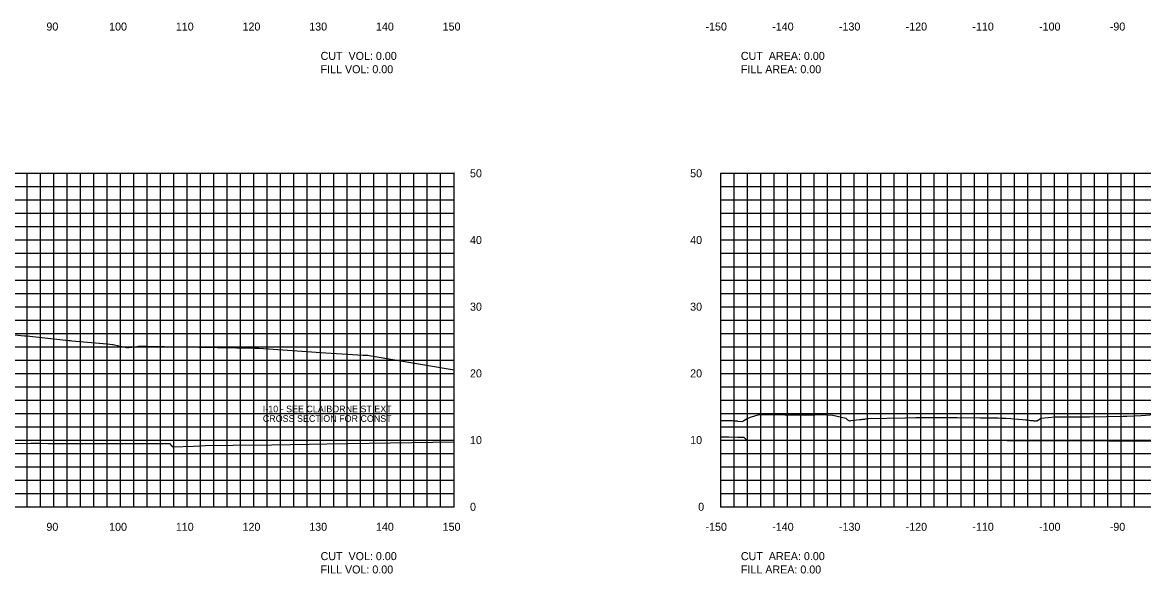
# Model space of a CAD drawing. Extents: x 1800880 to 1818864, y 245271 to 250560.
# Drawn here: x 1811556.3 to 1811724.4, y 250089.4 to 250172 of the extents above; entities that cross this region are included whole.
import ezdxf

# ---------------------------------------------------------------- set-up
doc = ezdxf.new("R2010")
doc.units = 0
for name, color, linetype in [('33', 7, 'Continuous'), ('CL-CNST', 7, 'Continuous'), ('DESIGN - DRAINAGE - Bridges', 7, 'Continuous'), ('DRAINAGETXT', 7, 'Continuous'), ('EPTEXT', 7, 'Continuous'), ('Level 46', 7, 'Continuous'), ('Level 62', 7, 'Continuous')]:
    doc.layers.add(name, color=color, linetype=linetype)

msp = doc.modelspace()

# ---------------------------------------------------------------- linework, layer by layer
at = {"layer": 'CL-CNST'}
for points in [[(1811550.84, 250125.64), (1811556.64, 250125.05), (1811556.95, 250125.05), (1811563.24, 250124.36), (1811563.49, 250124.35), (1811563.73, 250124.33), (1811569.01, 250123.85), (1811569.82, 250123.76), (1811569.9, 250123.76), (1811570.78, 250123.58), (1811571.4, 250123.4), (1811571.45, 250123.4), (1811571.9, 250123.32), (1811572.24, 250123.32), (1811573.22, 250123.4), (1811573.72, 250123.49), (1811574.11, 250123.49), (1811574.14, 250123.49), (1811574.16, 250123.49), (1811574.19, 250123.49), (1811574.22, 250123.49), (1811574.26, 250123.49), (1811574.29, 250123.49), (1811574.33, 250123.49), (1811574.38, 250123.49), (1811574.43, 250123.49), (1811574.48, 250123.49), (1811574.55, 250123.49), (1811574.62, 250123.49), (1811574.71, 250123.49), (1811574.81, 250123.49), (1811574.92, 250123.49), (1811574.99, 250123.49), (1811582.74, 250123.37), (1811591.19, 250123.23), (1811591.73, 250123.2), (1811601.8, 250122.53), (1811607.38, 250122.18), (1811607.47, 250122.17), (1811607.5, 250122.17), (1811607.5, 250122.17), (1811607.51, 250122.17), (1811608.06, 250122.16), (1811608.07, 250122.16), (1811608.26, 250122.13), (1811621, 250119.95)], [(1811661, 250112.39), (1811661.42, 250112.39), (1811661.63, 250112.39), (1811662.39, 250112.38), (1811662.46, 250112.38), (1811662.74, 250112.36), (1811662.97, 250112.34), (1811663.16, 250112.33), (1811663.24, 250112.32), (1811663.29, 250112.32), (1811663.38, 250112.31), (1811663.45, 250112.3), (1811663.52, 250112.29), (1811664.28, 250112.22), (1811664.47, 250112.36), (1811664.95, 250112.68), (1811665.6, 250112.9), (1811666.57, 250113.24), (1811666.69, 250113.25), (1811670.61, 250113.2), (1811672.83, 250113.24), (1811672.93, 250113.24), (1811674.73, 250113.24), (1811675.11, 250113.24), (1811675.3, 250113.25), (1811676.04, 250113.25), (1811676.1, 250113.26), (1811677.79, 250113.19), (1811679.74, 250112.73), (1811680, 250112.49), (1811680.28, 250112.34), (1811680.34, 250112.34), (1811680.46, 250112.35), (1811681.77, 250112.52), (1811681.95, 250112.54), (1811681.98, 250112.54), (1811682.07, 250112.54), (1811682.2, 250112.59), (1811682.24, 250112.59), (1811682.35, 250112.58), (1811682.51, 250112.57), (1811682.56, 250112.58), (1811682.7, 250112.62), (1811682.98, 250112.65), (1811683.12, 250112.67), (1811688.7, 250112.79), (1811690.25, 250112.82), (1811690.32, 250112.82), (1811690.69, 250112.82), (1811690.75, 250112.82), (1811690.98, 250112.82), (1811691.19, 250112.82), (1811691.2, 250112.82), (1811691.22, 250112.82), (1811691.23, 250112.82), (1811691.24, 250112.82), (1811691.26, 250112.82), (1811691.65, 250112.82), (1811694.33, 250112.81), (1811694.64, 250112.83), (1811694.78, 250112.83), (1811694.96, 250112.83), (1811695.59, 250112.84), (1811696.42, 250112.81), (1811699.94, 250112.79), (1811700.04, 250112.78), (1811700.38, 250112.77), (1811700.85, 250112.77), (1811700.96, 250112.77), (1811701.34, 250112.75), (1811701.55, 250112.75), (1811702.12, 250112.76), (1811702.5, 250112.76), (1811703, 250112.74), (1811703.13, 250112.74), (1811703.54, 250112.72), (1811703.76, 250112.72), (1811704.47, 250112.67), (1811706.23, 250112.5), (1811706.72, 250112.47), (1811706.74, 250112.47), (1811706.75, 250112.47), (1811706.79, 250112.46), (1811706.82, 250112.46), (1811706.84, 250112.46), (1811706.88, 250112.46), (1811706.92, 250112.46), (1811706.95, 250112.45), (1811706.98, 250112.45), (1811707.01, 250112.45), (1811707.44, 250112.39), (1811707.58, 250112.38), (1811707.7, 250112.36), (1811707.82, 250112.35), (1811707.93, 250112.34), (1811708.03, 250112.33), (1811708.13, 250112.32), (1811708.22, 250112.31), (1811708.29, 250112.3), (1811708.3, 250112.32), (1811708.34, 250112.39), (1811708.37, 250112.3), (1811708.63, 250112.48), (1811709, 250112.72), (1811711.12, 250112.91), (1811715.93, 250112.9), (1811716.07, 250112.9), (1811716.29, 250112.9), (1811721.32, 250113), (1811721.39, 250113), (1811721.84, 250113), (1811724.02, 250113.13), (1811729.75, 250113.55)]]:
    msp.add_lwpolyline(points, dxfattribs=at)
at = {"layer": 'DESIGN - DRAINAGE - Bridges'}
for p, q in [((1811621, 250099.43), (1811621, 250149.43)), ((1811621.06, 250149.43), (1811621, 250149.43)), ((1811660.94, 250149.43), (1811661, 250149.43)), ((1811661, 250099.43), (1811661, 250149.43)), ((1811621.06, 250139.43), (1811621, 250139.43)), ((1811660.94, 250139.43), (1811661, 250139.43)), ((1811621.06, 250129.43), (1811621, 250129.43)), ((1811660.94, 250129.43), (1811661, 250129.43)), ((1811621.06, 250119.43), (1811621, 250119.43)), ((1811660.94, 250119.43), (1811661, 250119.43)), ((1811621.06, 250109.43), (1811621, 250109.43)), ((1811660.94, 250109.43), (1811661, 250109.43)), ((1811321, 250099.43), (1811621, 250099.43)), ((1811561, 250099.37), (1811561, 250099.43)), ((1811571, 250099.37), (1811571, 250099.43)), ((1811581, 250099.37), (1811581, 250099.43)), ((1811591, 250099.37), (1811591, 250099.43)), ((1811601, 250099.37), (1811601, 250099.43)), ((1811611, 250099.37), (1811611, 250099.43)), ((1811621, 250099.37), (1811621, 250099.43)), ((1811621.06, 250099.43), (1811621, 250099.43)), ((1811660.94, 250099.43), (1811661, 250099.43)), ((1811661, 250099.43), (1811961, 250099.43)), ((1811661, 250099.37), (1811661, 250099.43)), ((1811671, 250099.37), (1811671, 250099.43)), ((1811681, 250099.37), (1811681, 250099.43)), ((1811691, 250099.37), (1811691, 250099.43)), ((1811701, 250099.37), (1811701, 250099.43)), ((1811711, 250099.37), (1811711, 250099.43)), ((1811721, 250099.37), (1811721, 250099.43))]:
    msp.add_line(p, q, dxfattribs=at)
at = {"layer": 'Level 46'}
for p, q in [((1811321, 250149.43), (1811621, 250149.43)), ((1811557, 250099.43), (1811557, 250149.43)), ((1811559, 250099.43), (1811559, 250149.43)), ((1811561, 250099.43), (1811561, 250149.43)), ((1811563, 250099.43), (1811563, 250149.43)), ((1811565, 250099.43), (1811565, 250149.43)), ((1811567, 250099.43), (1811567, 250149.43)), ((1811569, 250099.43), (1811569, 250149.43)), ((1811571, 250099.43), (1811571, 250149.43)), ((1811573, 250099.43), (1811573, 250149.43)), ((1811575, 250099.43), (1811575, 250149.43)), ((1811577, 250099.43), (1811577, 250149.43)), ((1811579, 250099.43), (1811579, 250149.43)), ((1811581, 250099.43), (1811581, 250149.43)), ((1811583, 250099.43), (1811583, 250149.43)), ((1811585, 250099.43), (1811585, 250149.43)), ((1811587, 250099.43), (1811587, 250149.43)), ((1811589, 250099.43), (1811589, 250149.43)), ((1811591, 250099.43), (1811591, 250149.43)), ((1811593, 250099.43), (1811593, 250149.43)), ((1811595, 250099.43), (1811595, 250149.43)), ((1811597, 250099.43), (1811597, 250149.43)), ((1811599, 250099.43), (1811599, 250149.43)), ((1811601, 250099.43), (1811601, 250149.43)), ((1811603, 250099.43), (1811603, 250149.43)), ((1811605, 250099.43), (1811605, 250149.43)), ((1811607, 250099.43), (1811607, 250149.43)), ((1811609, 250099.43), (1811609, 250149.43)), ((1811611, 250099.43), (1811611, 250149.43)), ((1811613, 250099.43), (1811613, 250149.43)), ((1811615, 250099.43), (1811615, 250149.43)), ((1811617, 250099.43), (1811617, 250149.43)), ((1811619, 250099.43), (1811619, 250149.43)), ((1811621, 250099.43), (1811621, 250149.43)), ((1811661, 250149.43), (1811961, 250149.43)), ((1811661, 250099.43), (1811661, 250149.43)), ((1811663, 250099.43), (1811663, 250149.43)), ((1811665, 250099.43), (1811665, 250149.43)), ((1811667, 250099.43), (1811667, 250149.43)), ((1811669, 250099.43), (1811669, 250149.43)), ((1811671, 250099.43), (1811671, 250149.43)), ((1811673, 250099.43), (1811673, 250149.43)), ((1811675, 250099.43), (1811675, 250149.43)), ((1811677, 250099.43), (1811677, 250149.43)), ((1811679, 250099.43), (1811679, 250149.43)), ((1811681, 250099.43), (1811681, 250149.43)), ((1811683, 250099.43), (1811683, 250149.43)), ((1811685, 250099.43), (1811685, 250149.43)), ((1811687, 250099.43), (1811687, 250149.43)), ((1811689, 250099.43), (1811689, 250149.43)), ((1811691, 250099.43), (1811691, 250149.43)), ((1811693, 250099.43), (1811693, 250149.43)), ((1811695, 250099.43), (1811695, 250149.43)), ((1811697, 250099.43), (1811697, 250149.43)), ((1811699, 250099.43), (1811699, 250149.43)), ((1811701, 250099.43), (1811701, 250149.43)), ((1811703, 250099.43), (1811703, 250149.43)), ((1811705, 250099.43), (1811705, 250149.43)), ((1811707, 250099.43), (1811707, 250149.43)), ((1811709, 250099.43), (1811709, 250149.43)), ((1811711, 250099.43), (1811711, 250149.43)), ((1811713, 250099.43), (1811713, 250149.43)), ((1811715, 250099.43), (1811715, 250149.43)), ((1811717, 250099.43), (1811717, 250149.43)), ((1811719, 250099.43), (1811719, 250149.43)), ((1811721, 250099.43), (1811721, 250149.43)), ((1811723, 250099.43), (1811723, 250149.43)), ((1811321, 250147.43), (1811621, 250147.43)), ((1811661, 250147.43), (1811961, 250147.43)), ((1811321, 250145.43), (1811621, 250145.43)), ((1811661, 250145.43), (1811961, 250145.43)), ((1811321, 250143.43), (1811621, 250143.43)), ((1811661, 250143.43), (1811961, 250143.43)), ((1811321, 250141.43), (1811621, 250141.43)), ((1811661, 250141.43), (1811961, 250141.43)), ((1811321, 250139.43), (1811621, 250139.43)), ((1811661, 250139.43), (1811961, 250139.43)), ((1811321, 250137.43), (1811621, 250137.43)), ((1811661, 250137.43), (1811961, 250137.43)), ((1811321, 250135.43), (1811621, 250135.43)), ((1811661, 250135.43), (1811961, 250135.43)), ((1811321, 250133.43), (1811621, 250133.43)), ((1811661, 250133.43), (1811961, 250133.43)), ((1811321, 250131.43), (1811621, 250131.43)), ((1811661, 250131.43), (1811961, 250131.43)), ((1811321, 250129.43), (1811621, 250129.43)), ((1811661, 250129.43), (1811961, 250129.43)), ((1811321, 250127.43), (1811621, 250127.43)), ((1811661, 250127.43), (1811961, 250127.43)), ((1811321, 250125.43), (1811621, 250125.43)), ((1811661, 250125.43), (1811961, 250125.43)), ((1811321, 250123.43), (1811621, 250123.43)), ((1811661, 250123.43), (1811961, 250123.43)), ((1811321, 250121.43), (1811621, 250121.43)), ((1811661, 250121.43), (1811961, 250121.43)), ((1811321, 250119.43), (1811621, 250119.43)), ((1811661, 250119.43), (1811961, 250119.43)), ((1811321, 250117.43), (1811621, 250117.43)), ((1811661, 250117.43), (1811961, 250117.43)), ((1811321, 250115.43), (1811621, 250115.43)), ((1811661, 250115.43), (1811961, 250115.43)), ((1811321, 250113.43), (1811621, 250113.43)), ((1811661, 250113.43), (1811961, 250113.43)), ((1811321, 250111.43), (1811621, 250111.43)), ((1811661, 250111.43), (1811961, 250111.43)), ((1811321, 250109.43), (1811621, 250109.43)), ((1811661, 250109.43), (1811961, 250109.43)), ((1811321, 250107.43), (1811621, 250107.43)), ((1811661, 250107.43), (1811961, 250107.43)), ((1811321, 250105.43), (1811621, 250105.43)), ((1811661, 250105.43), (1811961, 250105.43)), ((1811321, 250103.43), (1811621, 250103.43)), ((1811661, 250103.43), (1811961, 250103.43)), ((1811321, 250101.43), (1811621, 250101.43)), ((1811661, 250101.43), (1811961, 250101.43)), ((1811321, 250099.43), (1811621, 250099.43)), ((1811661, 250099.43), (1811961, 250099.43))]:
    msp.add_line(p, q, dxfattribs=at)
at = {"layer": 'Level 62'}
for points in [[(1811544.69, 250108.94), (1811557.63, 250108.97), (1811558.83, 250108.95), (1811560.12, 250108.94), (1811571.99, 250108.91), (1811575.37, 250108.91), (1811577.53, 250108.9), (1811577.54, 250108.9), (1811577.54, 250108.9), (1811577.71, 250108.91), (1811578.36, 250108.91), (1811578.68, 250108.53), (1811578.78, 250108.41), (1811581.94, 250108.53), (1811583.75, 250108.6), (1811587.9, 250108.66), (1811593.71, 250108.74), (1811599.29, 250108.82), (1811601.95, 250108.86), (1811621, 250109.15)], [(1811661, 250109.94), (1811662.2, 250109.91), (1811663.49, 250109.88), (1811663.76, 250109.88), (1811664.46, 250109.87), (1811664.8, 250109.52), (1811664.95, 250109.36), (1811667.4, 250109.4), (1811670.85, 250109.46), (1811682.4, 250109.41), (1811682.64, 250109.41), (1811682.95, 250109.41), (1811683.25, 250109.41), (1811683.25, 250109.41), (1811703.94, 250109.36), (1811709.53, 250109.35), (1811719.22, 250109.34), (1811736.1, 250109.33)]]:
    msp.add_lwpolyline(points, dxfattribs=at)

# ---------------------------------------------------------------- texts
for s, p in [('90', (1811559.9, 250170.83)), ('100', (1811569.3, 250170.83)), ('110', (1811579.3, 250170.83)), ('120', (1811589.3, 250170.83)), ('130', (1811599.3, 250170.83)), ('140', (1811609.3, 250170.83)), ('150', (1811619.3, 250170.83)), ('-150', (1811658.7, 250170.83)), ('-140', (1811668.7, 250170.83)), ('-130', (1811678.7, 250170.83)), ('-120', (1811688.7, 250170.83)), ('-110', (1811698.7, 250170.83)), ('-100', (1811708.7, 250170.83)), ('-90', (1811719.3, 250170.83)), ('90', (1811559.9, 250095.83)), ('100', (1811569.3, 250095.83)), ('110', (1811579.3, 250095.83)), ('120', (1811589.3, 250095.83)), ('130', (1811599.3, 250095.83)), ('140', (1811609.3, 250095.83)), ('150', (1811619.3, 250095.83)), ('-150', (1811658.7, 250095.83)), ('-140', (1811668.7, 250095.83)), ('-130', (1811678.7, 250095.83)), ('-120', (1811688.7, 250095.83)), ('-110', (1811698.7, 250095.83)), ('-100', (1811708.7, 250095.83)), ('-90', (1811719.3, 250095.83))]:
    msp.add_text(s, height=1.2).set_placement(p)
at = {"layer": '33'}
for s, p in [('50', (1811623.4, 250148.83)), ('50', (1811656.4, 250148.83)), ('40', (1811623.4, 250138.83)), ('40', (1811656.4, 250138.83)), ('30', (1811623.4, 250128.83)), ('30', (1811656.4, 250128.83)), ('20', (1811623.4, 250118.83)), ('20', (1811656.4, 250118.83)), ('10', (1811623.4, 250108.83)), ('10', (1811656.4, 250108.83)), ('0', (1811623.4, 250098.83)), ('0', (1811657.6, 250098.83))]:
    msp.add_text(s, height=1.2, dxfattribs=at).set_placement(p)
at = {"layer": 'DESIGN - DRAINAGE - Bridges'}
msp.add_text('-', height=0.0001, dxfattribs=at).set_placement((1811661, 250099.43))
at = {"layer": 'DRAINAGETXT'}
for s, p in [('CUT  VOL: 0.00', (1811601, 250166.43)), ('CUT  AREA: 0.00', (1811664, 250166.43)), ('FILL VOL: 0.00', (1811601, 250164.43)), ('FILL AREA: 0.00', (1811664, 250164.43)), ('CUT  VOL: 0.00', (1811601, 250091.43)), ('CUT  AREA: 0.00', (1811664, 250091.43)), ('FILL VOL: 0.00', (1811601, 250089.43)), ('FILL AREA: 0.00', (1811664, 250089.43))]:
    msp.add_text(s, height=1.2, dxfattribs=at).set_placement(p)
at = {"layer": 'EPTEXT'}
for s, p in [('I-10 - SEE CLAIBORNE ST EXT', (1811592.34, 250113.6)), ('CROSS SECTION FOR CONST ', (1811592.34, 250112.16))]:
    msp.add_text(s, height=1, dxfattribs=at).set_placement(p)

doc.saveas('drawing.dxf')
